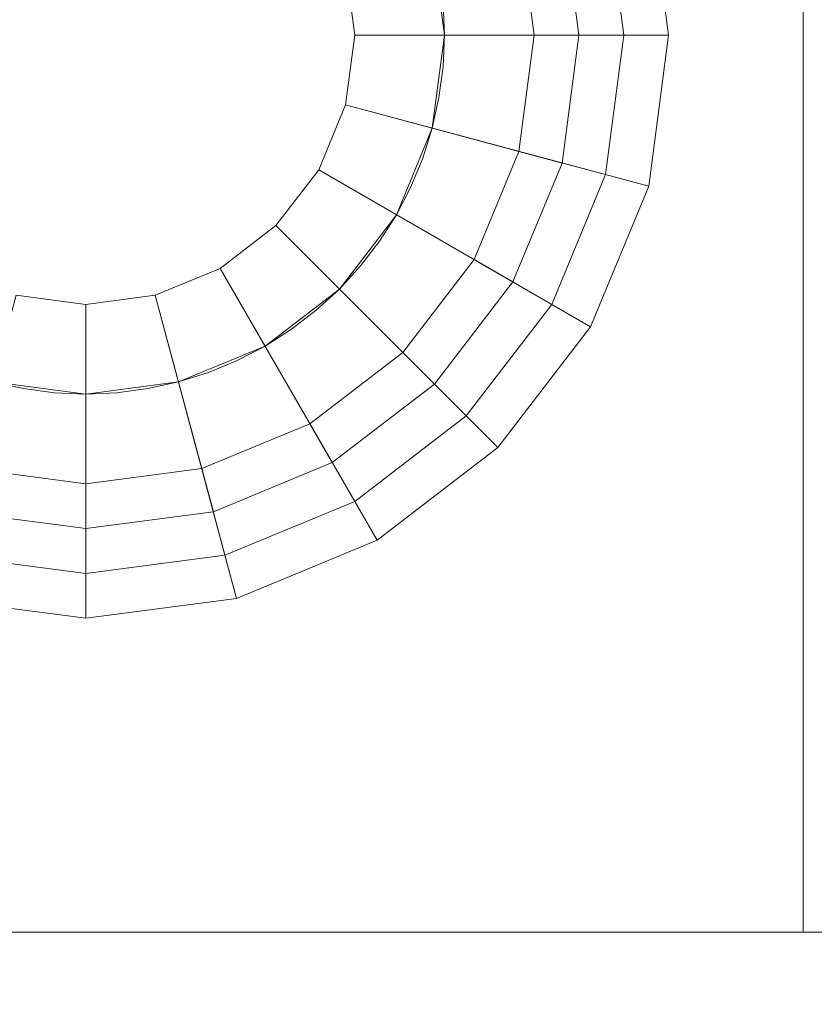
# Model space of a CAD drawing. Header units: inches. Extents: x -412 to -304, y -62 to 18.
# Tile 460 of 656: x -356.389 to -356.04, y -22.267 to -21.835. Entities that reach past the tile are written whole.
import ezdxf

# ---------------------------------------------------------------- set-up
doc = ezdxf.new("R2010")
doc.units = ezdxf.units.IN
doc.header["$LTSCALE"] = 32
doc.header["$MEASUREMENT"] = 0
doc.linetypes.add('Dash Style-1', pattern=[0.083328, 0.041656, -0.041672])
for name, color, linetype, lineweight in [('Black', 7, 'Continuous', 18), ('DashLineFill', 7, 'Dash Style-1', 13), ('Drawing', 7, 'Continuous', 18), ('Metal_HtAdjMech', 7, 'Continuous', 18), ('None', 7, 'Continuous', 18), ('SolidLine', 7, 'Continuous', 15), ('Wood_1-H', 7, 'Continuous', 13)]:
    doc.layers.add(name, color=color, linetype=linetype, lineweight=lineweight)

# ---------------------------------------------------------------- blocks, each defined once
blk = doc.blocks.new('Group-20')
at = {"layer": 'Black'}
for points in [[(-34.54794, 16.53613, 28.9791), (34.54794, 16.53613, 28.9791), (34.54794, -16.53613, 28.9791), (-34.54794, -16.53613, 28.9791)], [(-34.54794, 16.53613, 27.70079), (34.54794, 16.53613, 27.70079), (34.54794, -16.53613, 27.70079), (-34.54794, -16.53613, 27.70079)]]:
    blk.add_3dface(points, dxfattribs=at)
at = {"layer": 'Wood_1-H'}
for points in [[(-35.96494, 17.95313, 28.99879), (35.96494, 17.95313, 28.99879), (35.96494, -17.95313, 28.99879), (-35.96494, -17.95313, 28.99879)], [(-35.96494, 17.95313, 28.9791), (35.96494, 17.95313, 28.9791), (35.96494, -17.95313, 28.9791), (-35.96494, -17.95313, 28.9791)]]:
    blk.add_3dface(points, dxfattribs=at)
blk = doc.blocks.new('MpHtAdjTrough-1095 (3D)')
at = {"layer": 'Black'}
for points in [[(-17.3622, -4.05467, -1.5537), (17.3622, -4.05467, -1.5537), (17.3622, 2.5995, -3.97562), (-17.3622, 2.5995, -3.97562)], [(-17.3622, 2.59168, -4.03646), (17.3622, 2.59168, -4.03646), (17.3622, -4.07513, -1.60994), (-17.3622, -4.07513, -1.60994)]]:
    blk.add_3dface(points, dxfattribs=at)
blk = doc.blocks.new('TEK04-FrameB (3D)')
at = {"layer": 'Black'}
for points in [[(19.28416, -0.63864, 11.61417), (19.35039, -0.62992, 11.61417), (19.35039, -0.72835, 11.61417), (19.30963, -0.73371, 11.61417)], [(19.28416, -0.63864, 11.67323), (19.35039, -0.62992, 11.67323), (19.35039, -0.62992, 11.61417), (19.28416, -0.63864, 11.61417)], [(19.28926, -0.65766, 11.69291), (19.35039, -0.64961, 11.69291), (19.35039, -0.62992, 11.67323), (19.28416, -0.63864, 11.67323)], [(19.35039, -0.62992, 11.61417), (19.41663, -0.63864, 11.61417), (19.39115, -0.73371, 11.61417), (19.35039, -0.72835, 11.61417)], [(19.35039, -0.62992, 11.67323), (19.41663, -0.63864, 11.67323), (19.41663, -0.63864, 11.61417), (19.35039, -0.62992, 11.61417)], [(19.35039, -0.64961, 11.69291), (19.41153, -0.65766, 11.69291), (19.41663, -0.63864, 11.67323), (19.35039, -0.62992, 11.67323)], [(19.41663, -0.63864, 11.61417), (19.47835, -0.66421, 11.61417), (19.42913, -0.74944, 11.61417), (19.39115, -0.73371, 11.61417)], [(19.41153, -0.65766, 11.69291), (19.4685, -0.68125, 11.69291), (19.47835, -0.66421, 11.67323), (19.41663, -0.63864, 11.67323)], [(19.41663, -0.63864, 11.67323), (19.47835, -0.66421, 11.67323), (19.47835, -0.66421, 11.61417), (19.41663, -0.63864, 11.61417)], [(19.31982, -0.77174, 11.69291), (19.35039, -0.76772, 11.69291), (19.35039, -0.64961, 11.69291), (19.28926, -0.65766, 11.69291)], [(19.35039, -0.76772, 11.69291), (19.38096, -0.77174, 11.69291), (19.41153, -0.65766, 11.69291), (19.35039, -0.64961, 11.69291)], [(19.38096, -0.77174, 11.69291), (19.40945, -0.78354, 11.69291), (19.4685, -0.68125, 11.69291), (19.41153, -0.65766, 11.69291)], [(19.47835, -0.66421, 11.61417), (19.53135, -0.70487, 11.61417), (19.46175, -0.77447, 11.61417), (19.42913, -0.74944, 11.61417)], [(19.4685, -0.68125, 11.69291), (19.51743, -0.71879, 11.69291), (19.53135, -0.70487, 11.67323), (19.47835, -0.66421, 11.67323)], [(19.47835, -0.66421, 11.67323), (19.53135, -0.70487, 11.67323), (19.53135, -0.70487, 11.61417), (19.47835, -0.66421, 11.61417)], [(19.29435, -0.67667, 11.47638), (19.35039, -0.66929, 11.47638), (19.35039, -0.68898, 11.45669), (19.29945, -0.69568, 11.45669)], [(19.29435, -0.67667, 11.53543), (19.35039, -0.66929, 11.53543), (19.35039, -0.66929, 11.47638), (19.29435, -0.67667, 11.47638)], [(19.30963, -0.73371, 11.53543), (19.35039, -0.72835, 11.53543), (19.35039, -0.66929, 11.53543), (19.29435, -0.67667, 11.53543)], [(19.35039, -0.66929, 11.47638), (19.40644, -0.67667, 11.47638), (19.40134, -0.69568, 11.45669), (19.35039, -0.68898, 11.45669)], [(19.35039, -0.66929, 11.53543), (19.40644, -0.67667, 11.53543), (19.40644, -0.67667, 11.47638), (19.35039, -0.66929, 11.47638)], [(19.35039, -0.72835, 11.53543), (19.39115, -0.73371, 11.53543), (19.40644, -0.67667, 11.53543), (19.35039, -0.66929, 11.53543)], [(19.39115, -0.73371, 11.53543), (19.42913, -0.74944, 11.53543), (19.45866, -0.6983, 11.53543), (19.40644, -0.67667, 11.53543)], [(19.40644, -0.67667, 11.47638), (19.45866, -0.6983, 11.47638), (19.44882, -0.71535, 11.45669), (19.40134, -0.69568, 11.45669)], [(19.40644, -0.67667, 11.53543), (19.45866, -0.6983, 11.53543), (19.45866, -0.6983, 11.47638), (19.40644, -0.67667, 11.47638)], [(19.40945, -0.78354, 11.69291), (19.43391, -0.80231, 11.69291), (19.51743, -0.71879, 11.69291), (19.4685, -0.68125, 11.69291)], [(19.29945, -0.69568, 11.45669), (19.35039, -0.68898, 11.45669), (19.35039, -0.76772, 11.45669), (19.31982, -0.77174, 11.45669)], [(19.35039, -0.68898, 11.45669), (19.40134, -0.69568, 11.45669), (19.38096, -0.77174, 11.45669), (19.35039, -0.76772, 11.45669)], [(19.40134, -0.69568, 11.45669), (19.44882, -0.71535, 11.45669), (19.40945, -0.78354, 11.45669), (19.38096, -0.77174, 11.45669)], [(19.42913, -0.74944, 11.53543), (19.46175, -0.77447, 11.53543), (19.50351, -0.73271, 11.53543), (19.45866, -0.6983, 11.53543)], [(19.45866, -0.6983, 11.47638), (19.50351, -0.73271, 11.47638), (19.48959, -0.74663, 11.45669), (19.44882, -0.71535, 11.45669)], [(19.45866, -0.6983, 11.53543), (19.50351, -0.73271, 11.53543), (19.50351, -0.73271, 11.47638), (19.45866, -0.6983, 11.47638)], [(19.53135, -0.70487, 11.61417), (19.57201, -0.75787, 11.61417), (19.48678, -0.80709, 11.61417), (19.46175, -0.77447, 11.61417)], [(19.51743, -0.71879, 11.69291), (19.55497, -0.76772, 11.69291), (19.57201, -0.75787, 11.67323), (19.53135, -0.70487, 11.67323)], [(19.53135, -0.70487, 11.67323), (19.57201, -0.75787, 11.67323), (19.57201, -0.75787, 11.61417), (19.53135, -0.70487, 11.61417)], [(19.44882, -0.71535, 11.45669), (19.48959, -0.74663, 11.45669), (19.43391, -0.80231, 11.45669), (19.40945, -0.78354, 11.45669)], [(19.43391, -0.80231, 11.69291), (19.45268, -0.82677, 11.69291), (19.55497, -0.76772, 11.69291), (19.51743, -0.71879, 11.69291)], [(19.30963, -0.73371, 11.61417), (19.35039, -0.72835, 11.61417), (19.35039, -0.72835, 11.53543), (19.30963, -0.73371, 11.53543)], [(19.35039, -0.72835, 11.61417), (19.39115, -0.73371, 11.61417), (19.39115, -0.73371, 11.53543), (19.35039, -0.72835, 11.53543)], [(19.39115, -0.73371, 11.61417), (19.42913, -0.74944, 11.61417), (19.42913, -0.74944, 11.53543), (19.39115, -0.73371, 11.53543)], [(19.46175, -0.77447, 11.53543), (19.48678, -0.80709, 11.53543), (19.53792, -0.77756, 11.53543), (19.50351, -0.73271, 11.53543)], [(19.50351, -0.73271, 11.47638), (19.53792, -0.77756, 11.47638), (19.52087, -0.7874, 11.45669), (19.48959, -0.74663, 11.45669)], [(19.50351, -0.73271, 11.53543), (19.53792, -0.77756, 11.53543), (19.53792, -0.77756, 11.47638), (19.50351, -0.73271, 11.47638)], [(19.48959, -0.74663, 11.45669), (19.52087, -0.7874, 11.45669), (19.45268, -0.82677, 11.45669), (19.43391, -0.80231, 11.45669)], [(19.42913, -0.74944, 11.61417), (19.46175, -0.77447, 11.61417), (19.46175, -0.77447, 11.53543), (19.42913, -0.74944, 11.53543)], [(19.57201, -0.75787, 11.61417), (19.59758, -0.81959, 11.61417), (19.50251, -0.84507, 11.61417), (19.48678, -0.80709, 11.61417)], [(19.55497, -0.76772, 11.69291), (19.57857, -0.82469, 11.69291), (19.59758, -0.81959, 11.67323), (19.57201, -0.75787, 11.67323)], [(19.57201, -0.75787, 11.67323), (19.59758, -0.81959, 11.67323), (19.59758, -0.81959, 11.61417), (19.57201, -0.75787, 11.61417)], [(19.31982, -0.77174, 11.45669), (19.35039, -0.76772, 11.45669), (19.35039, -0.76772, 11.69291), (19.31982, -0.77174, 11.69291)], [(19.35039, -0.76772, 11.45669), (19.38096, -0.77174, 11.45669), (19.38096, -0.77174, 11.69291), (19.35039, -0.76772, 11.69291)], [(19.45268, -0.82677, 11.69291), (19.46448, -0.85526, 11.69291), (19.57857, -0.82469, 11.69291), (19.55497, -0.76772, 11.69291)], [(19.38096, -0.77174, 11.45669), (19.40945, -0.78354, 11.45669), (19.40945, -0.78354, 11.69291), (19.38096, -0.77174, 11.69291)], [(19.46175, -0.77447, 11.61417), (19.48678, -0.80709, 11.61417), (19.48678, -0.80709, 11.53543), (19.46175, -0.77447, 11.53543)], [(19.48678, -0.80709, 11.53543), (19.50251, -0.84507, 11.53543), (19.55955, -0.82978, 11.53543), (19.53792, -0.77756, 11.53543)], [(19.53792, -0.77756, 11.47638), (19.55955, -0.82978, 11.47638), (19.54054, -0.83488, 11.45669), (19.52087, -0.7874, 11.45669)], [(19.53792, -0.77756, 11.53543), (19.55955, -0.82978, 11.53543), (19.55955, -0.82978, 11.47638), (19.53792, -0.77756, 11.47638)], [(19.40945, -0.78354, 11.45669), (19.43391, -0.80231, 11.45669), (19.43391, -0.80231, 11.69291), (19.40945, -0.78354, 11.69291)], [(19.52087, -0.7874, 11.45669), (19.54054, -0.83488, 11.45669), (19.46448, -0.85526, 11.45669), (19.45268, -0.82677, 11.45669)], [(19.43391, -0.80231, 11.45669), (19.45268, -0.82677, 11.45669), (19.45268, -0.82677, 11.69291), (19.43391, -0.80231, 11.69291)], [(19.48678, -0.80709, 11.61417), (19.50251, -0.84507, 11.61417), (19.50251, -0.84507, 11.53543), (19.48678, -0.80709, 11.53543)], [(19.59758, -0.81959, 11.61417), (19.6063, -0.88583, 11.61417), (19.50787, -0.88583, 11.61417), (19.50251, -0.84507, 11.61417)], [(19.57857, -0.82469, 11.69291), (19.58661, -0.88583, 11.69291), (19.6063, -0.88583, 11.67323), (19.59758, -0.81959, 11.67323)], [(19.59758, -0.81959, 11.67323), (19.6063, -0.88583, 11.67323), (19.6063, -0.88583, 11.61417), (19.59758, -0.81959, 11.61417)], [(19.46448, -0.85526, 11.69291), (19.4685, -0.88583, 11.69291), (19.58661, -0.88583, 11.69291), (19.57857, -0.82469, 11.69291)], [(19.45268, -0.82677, 11.45669), (19.46448, -0.85526, 11.45669), (19.46448, -0.85526, 11.69291), (19.45268, -0.82677, 11.69291)], [(19.50251, -0.84507, 11.53543), (19.50787, -0.88583, 11.53543), (19.56693, -0.88583, 11.53543), (19.55955, -0.82978, 11.53543)], [(19.55955, -0.82978, 11.47638), (19.56693, -0.88583, 11.47638), (19.54724, -0.88583, 11.45669), (19.54054, -0.83488, 11.45669)], [(19.55955, -0.82978, 11.53543), (19.56693, -0.88583, 11.53543), (19.56693, -0.88583, 11.47638), (19.55955, -0.82978, 11.47638)], [(19.54054, -0.83488, 11.45669), (19.54724, -0.88583, 11.45669), (19.4685, -0.88583, 11.45669), (19.46448, -0.85526, 11.45669)], [(19.50251, -0.84507, 11.61417), (19.50787, -0.88583, 11.61417), (19.50787, -0.88583, 11.53543), (19.50251, -0.84507, 11.53543)], [(19.46448, -0.85526, 11.45669), (19.4685, -0.88583, 11.45669), (19.4685, -0.88583, 11.69291), (19.46448, -0.85526, 11.69291)], [(19.54724, -0.88583, 11.45669), (19.54054, -0.93678, 11.45669), (19.46448, -0.9164, 11.45669), (19.4685, -0.88583, 11.45669)], [(19.4685, -0.88583, 11.69291), (19.46448, -0.9164, 11.69291), (19.57857, -0.94697, 11.69291), (19.58661, -0.88583, 11.69291)], [(19.4685, -0.88583, 11.45669), (19.46448, -0.9164, 11.45669), (19.46448, -0.9164, 11.69291), (19.4685, -0.88583, 11.69291)], [(19.50787, -0.88583, 11.53543), (19.50251, -0.92659, 11.53543), (19.55955, -0.94187, 11.53543), (19.56693, -0.88583, 11.53543)], [(19.50787, -0.88583, 11.61417), (19.50251, -0.92659, 11.61417), (19.50251, -0.92659, 11.53543), (19.50787, -0.88583, 11.53543)], [(19.6063, -0.88583, 11.61417), (19.59758, -0.95206, 11.61417), (19.50251, -0.92659, 11.61417), (19.50787, -0.88583, 11.61417)], [(19.56693, -0.88583, 11.47638), (19.55955, -0.94187, 11.47638), (19.54054, -0.93678, 11.45669), (19.54724, -0.88583, 11.45669)], [(19.56693, -0.88583, 11.53543), (19.55955, -0.94187, 11.53543), (19.55955, -0.94187, 11.47638), (19.56693, -0.88583, 11.47638)], [(19.58661, -0.88583, 11.69291), (19.57857, -0.94697, 11.69291), (19.59758, -0.95206, 11.67323), (19.6063, -0.88583, 11.67323)], [(19.6063, -0.88583, 11.67323), (19.59758, -0.95206, 11.67323), (19.59758, -0.95206, 11.61417), (19.6063, -0.88583, 11.61417)]]:
    blk.add_3dface(points, dxfattribs=at)
at = {"layer": 'Metal_HtAdjMech'}
for points, invisible_edges in [([(19.74409, -0.37402, 11.61417), (18.95669, -0.37402, 11.61417), (19.33667, -0.72895, 11.61417), (19.35039, -0.72835, 11.61417)], 11), ([(19.35039, -0.72835, 11.61417), (19.36412, -0.72895, 11.61417), (19.74409, -0.37402, 11.61417)], 10), ([(19.36412, -0.72895, 11.61417), (19.37774, -0.73074, 11.61417), (19.74409, -0.37402, 11.61417)], 10), ([(19.74409, -0.37402, 11.61417), (19.37774, -0.73074, 11.61417), (19.39115, -0.73371, 11.61417)], 9), ([(19.39115, -0.73371, 11.61417), (19.40426, -0.73784, 11.61417), (19.74409, -0.37402, 11.61417)], 10), ([(19.74409, -0.37402, 11.61417), (19.40426, -0.73784, 11.61417), (19.41695, -0.7431, 11.61417)], 9), ([(19.74409, -0.37402, 11.61417), (19.41695, -0.7431, 11.61417), (19.42913, -0.74944, 11.61417)], 9), ([(19.42913, -0.74944, 11.61417), (19.44072, -0.75683, 11.61417), (19.74409, -0.37402, 11.61417)], 10), ([(19.74409, -0.37402, 11.61417), (19.44072, -0.75683, 11.61417), (19.45162, -0.76519, 11.61417)], 9), ([(19.45162, -0.76519, 11.61417), (19.46175, -0.77447, 11.61417), (19.74409, -0.37402, 11.61417)], 10), ([(19.74409, -0.37402, 11.61417), (19.46175, -0.77447, 11.61417), (19.47103, -0.7846, 11.61417)], 9), ([(19.47103, -0.7846, 11.61417), (19.47939, -0.7955, 11.61417), (19.74409, -0.37402, 11.61417)], 10), ([(19.74409, -0.37402, 11.61417), (19.47939, -0.7955, 11.61417), (19.48678, -0.80709, 11.61417)], 9), ([(19.48678, -0.80709, 11.61417), (19.49312, -0.81927, 11.61417), (19.74409, -0.37402, 11.61417)], 10), ([(19.74409, -0.37402, 11.61417), (19.49312, -0.81927, 11.61417), (19.49838, -0.83197, 11.61417)], 9), ([(19.74409, -0.37402, 11.61417), (19.49838, -0.83197, 11.61417), (19.50251, -0.84507, 11.61417)], 9), ([(19.50251, -0.84507, 11.61417), (19.50548, -0.85848, 11.61417), (19.74409, -0.37402, 11.61417)], 10), ([(19.74409, -2.26378, 11.61417), (19.74409, -0.37402, 11.61417), (19.50727, -0.89955, 11.61417), (19.50548, -0.91317, 11.61417)], 10), ([(19.50548, -0.85848, 11.61417), (19.50727, -0.8721, 11.61417), (19.74409, -0.37402, 11.61417)], 10), ([(19.74409, -0.37402, 11.61417), (19.50787, -0.88583, 11.61417), (19.50727, -0.89955, 11.61417)], 9), ([(19.50727, -0.8721, 11.61417), (19.50787, -0.88583, 11.61417), (19.74409, -0.37402, 11.61417)], 10), ([(19.74409, -0.38431, 11.61372), (19.74409, -0.37402, 11.61417), (19.74409, -2.26378, 11.61417)], 8), ([(19.74409, -2.26378, 11.61417), (19.74409, -0.39453, 11.61238), (19.74409, -0.38431, 11.61372)], 9), ([(19.74409, -2.26378, 11.61417), (19.74409, -0.40458, 11.61015), (19.74409, -0.39453, 11.61238)], 9), ([(19.74409, -2.26378, 11.61417), (19.74409, -0.41441, 11.60705), (19.74409, -0.40458, 11.61015)], 9), ([(19.74409, -0.42393, 11.60311), (19.74409, -0.41441, 11.60705), (19.74409, -2.26378, 11.61417)], 10), ([(19.74409, -2.26378, 11.61417), (19.74409, -2.26378, 11.53543), (19.74409, -0.57085, 11.53543), (19.74409, -0.42393, 11.60311)], 12), ([(19.74409, -0.43307, 11.59835), (19.74409, -0.42393, 11.60311), (19.74409, -0.57085, 11.53543)], 10), ([(19.74409, -0.57085, 11.53543), (19.74409, -0.44176, 11.59281), (19.74409, -0.43307, 11.59835)], 9), ([(19.74409, -0.44994, 11.58654), (19.74409, -0.44176, 11.59281), (19.74409, -0.57085, 11.53543)], 10), ([(19.74409, -0.45753, 11.57958), (19.74409, -0.44994, 11.58654), (19.74409, -0.57085, 11.53543)], 10), ([(19.74409, -0.57085, 11.53543), (19.74409, -0.46449, 11.57198), (19.74409, -0.45753, 11.57958)], 9), ([(19.74409, -0.47077, 11.56381), (19.74409, -0.46449, 11.57198), (19.74409, -0.57085, 11.53543)], 10), ([(19.74409, -0.57085, 11.53543), (19.74409, -0.4763, 11.55512), (19.74409, -0.47077, 11.56381)], 9), ([(19.74409, -0.48106, 11.54598), (19.74409, -0.4763, 11.55512), (19.74409, -0.57085, 11.53543)], 10), ([(19.74409, -0.57085, 11.53543), (19.74409, -0.485, 11.53646), (19.74409, -0.48106, 11.54598)], 9), ([(19.74409, -0.4881, 11.52663), (19.74409, -0.485, 11.53646), (19.74409, -0.57085, 11.53543)], 10), ([(19.74409, -0.57085, 11.53543), (19.74409, -0.49033, 11.51657), (19.74409, -0.4881, 11.52663)], 9), ([(19.14862, -0.49213, 11.33858), (19.74409, -0.49213, 11.33858), (19.74409, -0.57085, 11.33954), (18.95669, -0.57085, 11.33954)], 8), ([(19.74409, -0.49168, 11.50636), (19.74409, -0.49033, 11.51657), (19.74409, -0.57085, 11.53543)], 10), ([(19.74409, -0.49213, 11.49606), (19.74409, -0.49168, 11.50636), (19.74409, -0.57085, 11.53543)], 10), ([(19.74409, -0.57085, 11.53543), (19.74409, -0.57085, 11.33954), (19.74409, -0.49213, 11.33858), (19.74409, -0.49213, 11.49606)], 8), ([(19.35039, -0.72835, 11.53543), (19.33667, -0.72895, 11.53543), (18.95669, -0.57085, 11.53543), (19.74409, -0.57085, 11.53543)], 10), ([(19.74409, -0.57085, 11.53543), (19.36412, -0.72895, 11.53543), (19.35039, -0.72835, 11.53543)], 9), ([(19.74409, -0.57085, 11.53543), (19.37774, -0.73074, 11.53543), (19.36412, -0.72895, 11.53543)], 9), ([(19.39115, -0.73371, 11.53543), (19.37774, -0.73074, 11.53543), (19.74409, -0.57085, 11.53543)], 10), ([(19.74409, -0.57085, 11.53543), (19.40426, -0.73784, 11.53543), (19.39115, -0.73371, 11.53543)], 9), ([(19.41695, -0.7431, 11.53543), (19.40426, -0.73784, 11.53543), (19.74409, -0.57085, 11.53543)], 10), ([(19.42913, -0.74944, 11.53543), (19.41695, -0.7431, 11.53543), (19.74409, -0.57085, 11.53543)], 10), ([(19.74409, -0.57085, 11.53543), (19.44072, -0.75683, 11.53543), (19.42913, -0.74944, 11.53543)], 9), ([(19.45162, -0.76519, 11.53543), (19.44072, -0.75683, 11.53543), (19.74409, -0.57085, 11.53543)], 10), ([(19.74409, -0.57085, 11.53543), (19.46175, -0.77447, 11.53543), (19.45162, -0.76519, 11.53543)], 9), ([(19.47103, -0.7846, 11.53543), (19.46175, -0.77447, 11.53543), (19.74409, -0.57085, 11.53543)], 10), ([(19.74409, -0.57085, 11.53543), (19.47939, -0.7955, 11.53543), (19.47103, -0.7846, 11.53543)], 9), ([(19.48678, -0.80709, 11.53543), (19.47939, -0.7955, 11.53543), (19.74409, -0.57085, 11.53543)], 10), ([(19.74409, -0.57085, 11.53543), (19.49312, -0.81927, 11.53543), (19.48678, -0.80709, 11.53543)], 9), ([(19.49838, -0.83197, 11.53543), (19.49312, -0.81927, 11.53543), (19.74409, -0.57085, 11.53543)], 10), ([(19.50251, -0.84507, 11.53543), (19.49838, -0.83197, 11.53543), (19.74409, -0.57085, 11.53543)], 10), ([(19.74409, -0.57085, 11.53543), (19.74409, -2.26378, 11.53543), (19.49838, -0.93969, 11.53543), (19.50251, -0.92659, 11.53543)], 10), ([(19.74409, -0.57085, 11.53543), (19.50548, -0.85848, 11.53543), (19.50251, -0.84507, 11.53543)], 9), ([(19.50251, -0.92659, 11.53543), (19.50548, -0.91317, 11.53543), (19.74409, -0.57085, 11.53543)], 10), ([(19.74409, -0.57085, 11.53543), (19.50727, -0.8721, 11.53543), (19.50548, -0.85848, 11.53543)], 9), ([(19.50548, -0.91317, 11.53543), (19.50727, -0.89955, 11.53543), (19.74409, -0.57085, 11.53543)], 10), ([(19.74409, -0.57085, 11.53543), (19.50727, -0.89955, 11.53543), (19.50787, -0.88583, 11.53543)], 9), ([(19.50787, -0.88583, 11.53543), (19.50727, -0.8721, 11.53543), (19.74409, -0.57085, 11.53543)], 10), ([(19.35039, -0.72835, 11.53543), (19.35039, -0.72835, 11.61417), (19.33667, -0.72895, 11.61417), (19.33667, -0.72895, 11.53543)], 5), ([(19.36412, -0.72895, 11.53543), (19.36412, -0.72895, 11.61417), (19.35039, -0.72835, 11.61417), (19.35039, -0.72835, 11.53543)], 5), ([(19.37774, -0.73074, 11.53543), (19.37774, -0.73074, 11.61417), (19.36412, -0.72895, 11.61417), (19.36412, -0.72895, 11.53543)], 5), ([(19.39115, -0.73371, 11.53543), (19.39115, -0.73371, 11.61417), (19.37774, -0.73074, 11.61417), (19.37774, -0.73074, 11.53543)], 5), ([(19.40426, -0.73784, 11.53543), (19.40426, -0.73784, 11.61417), (19.39115, -0.73371, 11.61417), (19.39115, -0.73371, 11.53543)], 5), ([(19.41695, -0.7431, 11.53543), (19.41695, -0.7431, 11.61417), (19.40426, -0.73784, 11.61417), (19.40426, -0.73784, 11.53543)], 5), ([(19.42913, -0.74944, 11.53543), (19.42913, -0.74944, 11.61417), (19.41695, -0.7431, 11.61417), (19.41695, -0.7431, 11.53543)], 5), ([(19.44072, -0.75683, 11.53543), (19.44072, -0.75683, 11.61417), (19.42913, -0.74944, 11.61417), (19.42913, -0.74944, 11.53543)], 5), ([(19.45162, -0.76519, 11.53543), (19.45162, -0.76519, 11.61417), (19.44072, -0.75683, 11.61417), (19.44072, -0.75683, 11.53543)], 5), ([(19.46175, -0.77447, 11.53543), (19.46175, -0.77447, 11.61417), (19.45162, -0.76519, 11.61417), (19.45162, -0.76519, 11.53543)], 5), ([(19.47103, -0.7846, 11.53543), (19.47103, -0.7846, 11.61417), (19.46175, -0.77447, 11.61417), (19.46175, -0.77447, 11.53543)], 5), ([(19.47939, -0.7955, 11.53543), (19.47939, -0.7955, 11.61417), (19.47103, -0.7846, 11.61417), (19.47103, -0.7846, 11.53543)], 5), ([(19.48678, -0.80709, 11.53543), (19.48678, -0.80709, 11.61417), (19.47939, -0.7955, 11.61417), (19.47939, -0.7955, 11.53543)], 5), ([(19.49312, -0.81927, 11.53543), (19.49312, -0.81927, 11.61417), (19.48678, -0.80709, 11.61417), (19.48678, -0.80709, 11.53543)], 5), ([(19.49838, -0.83197, 11.53543), (19.49838, -0.83197, 11.61417), (19.49312, -0.81927, 11.61417), (19.49312, -0.81927, 11.53543)], 5), ([(19.50251, -0.84507, 11.53543), (19.50251, -0.84507, 11.61417), (19.49838, -0.83197, 11.61417), (19.49838, -0.83197, 11.53543)], 5), ([(19.50548, -0.85848, 11.53543), (19.50548, -0.85848, 11.61417), (19.50251, -0.84507, 11.61417), (19.50251, -0.84507, 11.53543)], 5), ([(19.50727, -0.8721, 11.53543), (19.50727, -0.8721, 11.61417), (19.50548, -0.85848, 11.61417), (19.50548, -0.85848, 11.53543)], 5), ([(19.50787, -0.88583, 11.53543), (19.50787, -0.88583, 11.61417), (19.50727, -0.8721, 11.61417), (19.50727, -0.8721, 11.53543)], 5), ([(19.50727, -0.89955, 11.53543), (19.50727, -0.89955, 11.61417), (19.50787, -0.88583, 11.61417), (19.50787, -0.88583, 11.53543)], 5), ([(19.50548, -0.91317, 11.53543), (19.50548, -0.91317, 11.61417), (19.50727, -0.89955, 11.61417), (19.50727, -0.89955, 11.53543)], 5), ([(19.74409, -2.26378, 11.61417), (19.50548, -0.91317, 11.61417), (19.50251, -0.92659, 11.61417)], 9), ([(19.50251, -0.92659, 11.53543), (19.50251, -0.92659, 11.61417), (19.50548, -0.91317, 11.61417), (19.50548, -0.91317, 11.53543)], 5)]:
    blk.add_3dface(points, dxfattribs=dict(at, invisible_edges=invisible_edges))
blk.add_3dface([(19.74409, -0.57085, 11.53543), (18.95669, -0.57085, 11.53543), (18.95669, -0.57085, 11.33954), (19.74409, -0.57085, 11.33954)], dxfattribs=at)
blk = doc.blocks.new('TEK04-Frame (3D)')
at = {"layer": 'DashLineFill', "color": 7, "transparency": 33554687}
blk.add_blockref('TEK04-FrameB (3D)', (-1.4565, 2.59843, -11.69291), dxfattribs=at)
blk = doc.blocks.new('Group-23')
at = {"layer": 'None'}
blk.add_blockref('Group-20', (0, 0), dxfattribs=at)
at = {"layer": 'SolidLine', "color": 7}
for name, p in [('MpHtAdjTrough-1095 (3D)', (0, 0, 27.70079)), ('TEK04-Frame (3D)', (-21.55512, 0, 27.70079))]:
    blk.add_blockref(name, p, dxfattribs=at)
blk = doc.blocks.new('MP Ht Adju Rect Table (3D)')
at = {"layer": 'None'}
blk.add_blockref('Group-23', (0, 0), dxfattribs=at)
at = {"layer": 'Drawing', "color": 0, "flags": 1}
for tag in ['Catalog', 'Option1', 'Option2', 'Option3', 'Option4', 'Option5', 'Option6', 'Option7', 'Option8', 'Option9', 'Option10', 'Option11', 'Option12', 'Custom', 'FinishGroup', 'Discount', 'Item2', 'Item3', 'Item6', 'Item9', 'Item10', 'Item12', 'Item13', 'Item16', 'Item19', 'Item20', 'Item21', 'Item22', 'Item23', 'Item24', 'Item25', 'Item8', 'Item18', 'Tag', 'Item1', 'Item4', 'Item5', 'Item7', 'Item11', 'Item14', 'Item15', 'Item17']:
    blk.add_attdef(tag, (-16.60664, -46.53056), '', height=0.00709, dxfattribs=at)

msp = doc.modelspace()

# ---------------------------------------------------------------- block references
at = {"layer": 'Drawing', "rotation": 270}
msp.add_blockref('MP Ht Adju Rect Table (3D)', (-358.07283, -25.50309), dxfattribs=at)

doc.saveas('drawing.dxf')
